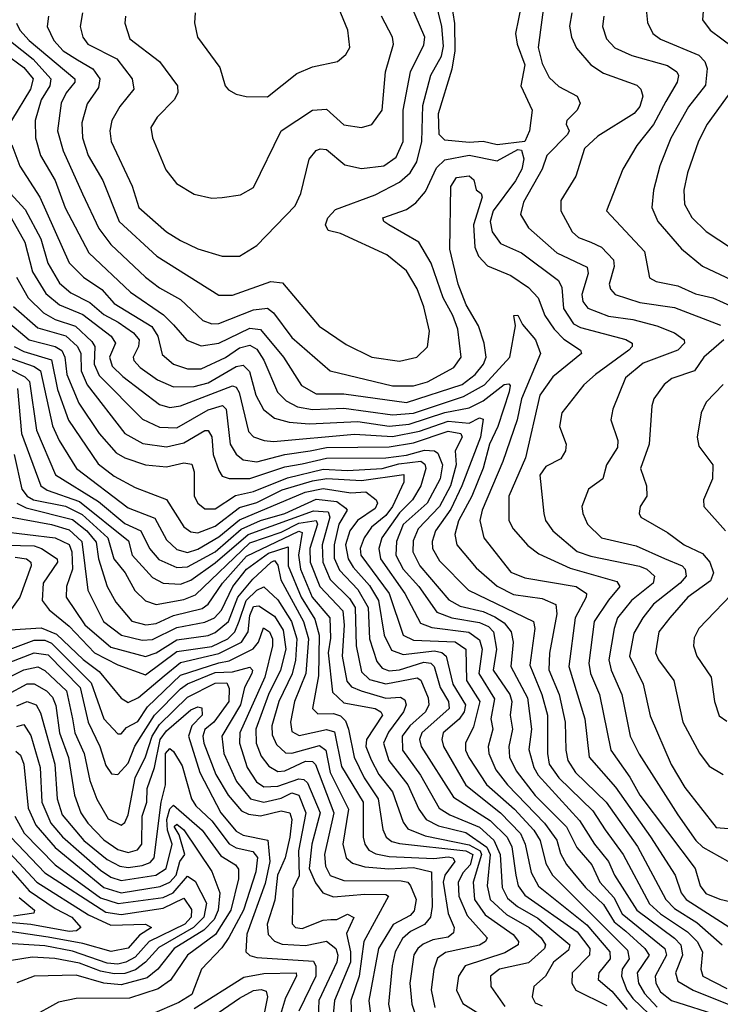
# Model space of a CAD drawing. Extents: x 1308313 to 1441400, y 959662 to 1036319.
# Tile 476 of 656: x 1405913 to 1407927, y 968734 to 971565. Entities that reach past the tile are written whole.
import ezdxf

# ---------------------------------------------------------------- set-up
doc = ezdxf.new("R2010")
doc.units = 0

msp = doc.modelspace()

# ---------------------------------------------------------------- linework, layer by layer
at = {"layer": '0CON10XD'}
for points in [[(1407434.4, 971725), (1407402.8, 971485), (1407415, 971439.2), (1407435, 971398.7), (1407462.7, 971372.7), (1407515.5, 971345.5), (1407524.1, 971325), (1407515.2, 971304.8), (1407485.6, 971275), (1407483.5, 971265), (1407491.8, 971245), (1407487.1, 971235), (1407428.1, 971175), (1407414.3, 971135), (1407360.7, 971040.7), (1407352.2, 971005), (1407375, 970966.6), (1407456.5, 970895), (1407543.7, 970853.7), (1407547.2, 970835), (1407528.8, 970775), (1407531.7, 970755), (1407545.7, 970735.7), (1407605, 970712.9), (1407675, 970703.1), (1407744.6, 970684.6), (1407795.4, 970665), (1407822.3, 970645), (1407823.3, 970635), (1407804.1, 970615), (1407705, 970577.5), (1407654.2, 970535), (1407618.1, 970445), (1407612.4, 970415), (1407632.6, 970355), (1407631.3, 970335), (1407599.7, 970285), (1407589.3, 970245), (1407547.9, 970215), (1407529.1, 970165), (1407531.2, 970145), (1407545.3, 970115), (1407585, 970075.3), (1407685, 970051.9), (1407765.8, 970015.8)], [(1406625, 971343.4), (1406709.8, 971410.2), (1406755, 971429.6), (1406826.9, 971445), (1406850, 971465), (1406861.8, 971485), (1406855.8, 971535), (1406807, 971655)], [(1405995.7, 971575), (1405992.2, 971545), (1406011, 971505), (1406038.1, 971475), (1406079.6, 971449.6), (1406123.8, 971423.8), (1406143.4, 971395), (1406140, 971370), (1406106.8, 971323.2), (1406091.5, 971268.5), (1406094.1, 971225), (1406110.3, 971175), (1406152.5, 971102.5), (1406198.8, 970985), (1406307.5, 970885), (1406485, 970773.3), (1406525, 970773.1), (1406635, 970812.1), (1406668.9, 970808.9), (1406773.8, 970683.9), (1406851.2, 970631.2), (1406925, 970595.2), (1407005, 970583), (1407054.3, 970595), (1407085.2, 970624.8), (1407090.5, 970669.5), (1407075, 970739.4), (1407055, 970791.4), (1407025, 970843.3), (1406968.6, 970888.6), (1406835, 970950), (1406799.3, 970959.3), (1406791.9, 970975), (1406798.5, 970995), (1406820.5, 971019.5), (1406935, 971061.7), (1407005, 971097.9), (1407034.9, 971125.1), (1407054.1, 971155.9), (1407068.6, 971215), (1407071.5, 971318.5), (1407094.5, 971405.5), (1407125, 971460.3), (1407130.9, 971489.1), (1407126.2, 971545), (1407107.3, 971625)], [(1406093.6, 971585), (1406086.7, 971545), (1406094.2, 971515), (1406108.9, 971495), (1406192.5, 971452.5), (1406236.3, 971395), (1406240.8, 971365), (1406200.5, 971315), (1406177.5, 971275), (1406172.5, 971245), (1406176.1, 971215), (1406236, 971086), (1406255.7, 971025), (1406335, 970955.3), (1406375, 970930.4), (1406425, 970906.4), (1406494.7, 970884.7), (1406545, 970885.5), (1406595, 970915.5), (1406705, 971030), (1406721, 971065), (1406745, 971164), (1406765, 971188.5), (1406776.2, 971193.8), (1406795, 971192), (1406847.9, 971147.9), (1406895, 971137.5), (1406960, 971145), (1406995, 971170), (1407015.2, 971215), (1407014.8, 971305), (1407036.6, 971415), (1407075, 971492.7), (1407077.9, 971515), (1407025, 971637.7)], [(1407285, 971204.8), (1407245, 971214.8), (1407205, 971211.5), (1407135, 971218.5), (1407118.7, 971235), (1407116.7, 971295), (1407156.4, 971423.6), (1407165.1, 971474.9), (1407163.8, 971553.8), (1407154.2, 971615)], [(1407878.9, 971615), (1407875.5, 971565), (1407897.9, 971535), (1407964.1, 971485)], [(1406417.9, 971585), (1406415.6, 971555.6), (1406424.4, 971515), (1406487.9, 971427.9), (1406504.1, 971375), (1406513.3, 971363.3), (1406535, 971350.5), (1406563.7, 971343.7), (1406625, 971343.4)], [(1407355, 971610), (1407338.4, 971525), (1407343, 971495), (1407364.8, 971435), (1407353.2, 971375), (1407386, 971305), (1407378.5, 971245), (1407365, 971214.5), (1407285, 971204.8)], [(1407500.4, 971585), (1407493.5, 971546.5), (1407498.6, 971515), (1407513.1, 971483.1), (1407555, 971434.8), (1407591.1, 971411.1), (1407686.4, 971376.4), (1407698.2, 971365), (1407704.2, 971345), (1407695.6, 971315), (1407678.9, 971295), (1407575, 971229.7), (1407536.8, 971195), (1407511.2, 971115), (1407468.5, 971045), (1407468.2, 971015), (1407500.9, 970955), (1407519.2, 970939.2), (1407555, 970925.6)], [(1407713.6, 971595), (1407717.3, 971557.3), (1407732.9, 971525), (1407755, 971508.8), (1407865, 971463), (1407881.9, 971445), (1407889, 971425), (1407883.7, 971376.3), (1407835.1, 971314.9), (1407784, 971224), (1407753.1, 971145), (1407734.2, 971075), (1407730.3, 971025), (1407747.2, 970985), (1407815, 970905.8), (1407875.9, 970855.9), (1407975, 970809.8)], [(1406217.5, 971575), (1406215.3, 971555), (1406229.7, 971509.7), (1406315, 971444.5), (1406366.7, 971375), (1406367.5, 971355), (1406357.3, 971335), (1406308.5, 971285), (1406290.5, 971255), (1406294.4, 971225), (1406333.3, 971133.3), (1406363.7, 971093.6), (1406415, 971063.8), (1406465, 971051.8)], [(1406465, 971051.8), (1406495, 971054), (1406548.1, 971061.9), (1406585, 971082.5), (1406664.2, 971245.8), (1406754.8, 971305.2), (1406795, 971307.9), (1406845, 971263), (1406895.4, 971254.6), (1406925, 971263.3), (1406954.8, 971305), (1406964.4, 971415), (1406987.6, 971495), (1406984.1, 971515), (1406953.4, 971575)], [(1407591.6, 971575), (1407587.6, 971545), (1407599.5, 971509.5), (1407623.9, 971483.9), (1407672.3, 971462.3), (1407775, 971432.9), (1407801.9, 971415), (1407806.2, 971405), (1407802.4, 971385), (1407770.3, 971329.7), (1407735, 971264.1), (1407686.8, 971203.2), (1407646.6, 971135), (1407600, 971015), (1407708.7, 970898.7), (1407723.2, 970823.2), (1407742.4, 970812.4), (1407805, 970800), (1407855, 970777.2), (1407905, 970765.2), (1407965, 970738.5)], [(1405903.8, 971555), (1405913.2, 971535), (1405940.3, 971505), (1406071.2, 971395), (1406071.2, 971385), (1406046.8, 971355), (1406032.7, 971325), (1406022, 971245), (1406037.7, 971187.7), (1406093.9, 971063.9), (1406140.2, 970965), (1406175, 970919.1), (1406275, 970824.8), (1406315, 970793.7), (1406375, 970760.2), (1406439.9, 970699.9), (1406465, 970690.8), (1406485, 970691.3), (1406585, 970730.4), (1406625.5, 970735.5), (1406642.6, 970722.6), (1406695, 970651), (1406805, 970555.2), (1406985, 970512.6), (1407045, 970512.1), (1407085, 970524), (1407160.8, 970565), (1407181.8, 970595), (1407172, 970675), (1407158.3, 970715), (1407130.2, 970765), (1407095.3, 970865), (1407060.4, 970925), (1406973.8, 970975), (1406959.6, 970985), (1406956.5, 970995), (1407025, 971019.7), (1407051.5, 971038.5), (1407079.1, 971070.9), (1407111, 971139), (1407135, 971161.9), (1407205, 971175.9), (1407285, 971159.5), (1407345, 971192.2), (1407355, 971189.4), (1407362.4, 971165), (1407356.5, 971135), (1407338.4, 971101.6), (1407273.6, 971015), (1407265.2, 970985), (1407271.3, 970955), (1407295, 970921.1), (1407355, 970894.8), (1407461.6, 970815), (1407471, 970795), (1407476.3, 970735), (1407505, 970690.9), (1407525, 970679.9), (1407655.4, 970645.4), (1407673.8, 970635), (1407673.4, 970625), (1407664.2, 970615), (1407567.6, 970545), (1407534.2, 970515), (1407470.8, 970435), (1407464.3, 970395), (1407483.4, 970345), (1407481.3, 970325), (1407467.9, 970302.1), (1407425, 970280.4), (1407407.7, 970255), (1407419.1, 970145), (1407424.2, 970125), (1407445.2, 970095), (1407515, 970036.2), (1407555, 970022.1), (1407694.2, 969994.2), (1407715.3, 969985), (1407737.2, 969965), (1407733.9, 969945), (1407671.2, 969895), (1407631.6, 969845), (1407621.2, 969815), (1407606.6, 969725), (1407613.4, 969695), (1407643.9, 969625), (1407667.4, 969505), (1407693.4, 969453.4), (1407805, 969278.6), (1407856.1, 969205), (1407876.3, 969186.3), (1407972.6, 969132.6)], [(1405815, 971508.5), (1405925, 971427.7), (1405951.5, 971395), (1405944.4, 971365), (1405889.2, 971275)], [(1405859.3, 971525), (1405951.5, 971451.5), (1406002.5, 971395), (1405999.7, 971375), (1405975.1, 971335), (1405957.5, 971275), (1405958.1, 971225), (1405973, 971175), (1406015, 971102.7), (1406043.8, 971023.8), (1406111.7, 970895), (1406231.5, 970781.5), (1406326.5, 970716.5), (1406355, 970688.1), (1406393.3, 970643.3), (1406435, 970626.9), (1406485, 970635.4), (1406575, 970677.8), (1406605, 970674.3), (1406671, 970595), (1406722.9, 970512.9), (1406765, 970489.3), (1406845, 970489.4), (1407025, 970464), (1407185, 970515.9), (1407221.9, 970545), (1407246.3, 970575), (1407253.4, 970595), (1407248.2, 970635), (1407232, 970685), (1407196.6, 970745), (1407172.8, 970805), (1407149.7, 970905), (1407152.5, 971085), (1407168.8, 971111.2), (1407205, 971116.1)], [(1407961.3, 971365), (1407889.1, 971265), (1407863.9, 971216.1), (1407832.5, 971125), (1407822.2, 971075), (1407824, 971035), (1407845, 970996.1), (1407886, 970956), (1407995, 970884.4)], [(1405890.6, 971205), (1405913.5, 971143.5), (1405971.5, 971055), (1406055.7, 970865.7), (1406096.2, 970825), (1406149.6, 970789.6), (1406185, 970749.4), (1406292.5, 970682.5), (1406310.6, 970655), (1406322.6, 970602.6), (1406354.9, 970574.9), (1406395, 970560.9), (1406435, 970561.5), (1406505, 970593.3), (1406545, 970621.5), (1406575, 970629.6), (1406595, 970618), (1406615, 970585.7), (1406654.5, 970494.5), (1406679.3, 970469.3), (1406711.9, 970451.9), (1406754.3, 970444.3), (1406845, 970447.7), (1406985, 970429.4), (1407045, 970433.5), (1407188.8, 970481.2), (1407248.9, 970515), (1407321.4, 970595), (1407338, 970685), (1407332.9, 970715), (1407345, 970715.7), (1407358.2, 970688.2), (1407395.6, 970645), (1407409.5, 970605), (1407355.2, 970475.2), (1407342.8, 970415), (1407302.1, 970295), (1407242.6, 970155), (1407235.5, 970125), (1407247.1, 970075), (1407325, 969976.5), (1407365, 969960), (1407512.7, 969935), (1407541.7, 969915), (1407541.6, 969905), (1407509.9, 969845), (1407491.4, 969705), (1407536.9, 969555), (1407549.5, 969445), (1407625, 969358.5), (1407725.9, 969215.9), (1407796.8, 969105), (1407814.4, 969055), (1407828.7, 969035), (1408015, 968915.3)], [(1407205, 971116.1), (1407217.9, 971105), (1407225, 971075.8), (1407239.6, 971065), (1407242, 971055), (1407217.3, 970975), (1407221.2, 970911.2), (1407231.9, 970885), (1407257.2, 970857.2), (1407325, 970829.6), (1407375.7, 970795), (1407402.8, 970765), (1407422.6, 970715), (1407449.3, 970675), (1407476.7, 970646.7), (1407525.2, 970615.2), (1407527.8, 970605), (1407445, 970538.5), (1407408, 970485), (1407366.5, 970305), (1407318.8, 970195), (1407318.6, 970125), (1407331.2, 970101.2), (1407373.1, 970053.1), (1407405, 970029.2), (1407495, 969987.9), (1407629.3, 969949.3), (1407637.5, 969935), (1407605, 969896.4), (1407563.9, 969835), (1407548.9, 969715), (1407553.8, 969685), (1407579.4, 969625), (1407611.6, 969465), (1407667.1, 969387.1), (1407695, 969335.2), (1407854, 969125), (1407868.5, 969075), (1407885, 969052.4), (1407925, 969036.2), (1407995, 969020)], [(1405875, 971077.5), (1405929.3, 971019.3), (1405973.9, 970935), (1405993.8, 970865), (1406027.1, 970807.1), (1406059.9, 970779.9), (1406115, 970752.2), (1406155, 970717.2), (1406196.6, 970695), (1406240.4, 970665), (1406256.3, 970645), (1406254.2, 970625), (1406239, 970595), (1406241.3, 970585), (1406259.6, 970565), (1406309.6, 970529.6), (1406355, 970509.4), (1406415, 970510), (1406455, 970521.4), (1406535, 970567.7), (1406555, 970571.9), (1406573.3, 970553.3), (1406591.9, 970485), (1406614, 970444), (1406645, 970419.2), (1406687.7, 970407.7), (1406745, 970403.4), (1406885, 970409.9), (1406975, 970396.5), (1407032.3, 970402.3), (1407134.6, 970435.4), (1407205, 970449.3), (1407245, 970468.8), (1407305, 970515.9), (1407318.5, 970518.5), (1407323.1, 970513.1), (1407319.4, 970495), (1407287.5, 970395), (1407263.8, 970345), (1407245.6, 970275.6), (1407212.1, 970195), (1407174.1, 970124.1), (1407163.5, 970085), (1407169, 970055), (1407225, 969989.5), (1407285, 969936.4), (1407332.3, 969912.3), (1407415, 969901.2), (1407453.8, 969883.8), (1407456.4, 969856.4), (1407436, 969744), (1407434.3, 969695.7), (1407463.7, 969625), (1407481.2, 969545), (1407482.3, 969465), (1407488.5, 969435), (1407510.8, 969400.8), (1407598.3, 969315), (1407688.3, 969188.3), (1407769.7, 969035), (1407795, 969010), (1407859.3, 968969.3), (1407932, 968905)], [(1405888.5, 970995), (1405927.8, 970925), (1405949.9, 970839.9), (1405987.8, 970777.8), (1406028, 970745), (1406095, 970717.6), (1406176.5, 970655), (1406188.4, 970635), (1406171.7, 970595), (1406179, 970569), (1406209.1, 970539), (1406315, 970459), (1406345, 970450.2), (1406375, 970454.6), (1406525, 970512.7), (1406535, 970508.7), (1406543.5, 970493.5), (1406570.7, 970380.7), (1406585.4, 970365.4), (1406615.6, 970355), (1406642.5, 970352.5), (1406875, 970373.2), (1406985, 970367.1), (1407062.2, 970382.2), (1407145, 970410.9), (1407205, 970405.1), (1407235, 970420.4), (1407245, 970416.5), (1407237.1, 970365), (1407184.2, 970225), (1407152.4, 970157.6), (1407108.5, 970095), (1407098.3, 970065), (1407099.8, 970045), (1407119.6, 970009.6), (1407202.6, 969925), (1407389.8, 969835), (1407393.6, 969815), (1407379, 969709), (1407414.2, 969625), (1407430.1, 969565), (1407429.8, 969455), (1407434.9, 969424.9), (1407462.8, 969385), (1407560.3, 969290.3), (1407595.3, 969235.3), (1407647.6, 969165), (1407722.7, 969022.7), (1407754.3, 968994.3), (1407832.6, 968942.6), (1407860.4, 968915), (1407875.2, 968885), (1407870.9, 968835), (1407876.8, 968815), (1407945, 968779.9)], [(1407555, 970925.6), (1407585, 970910.9), (1407620, 970875), (1407621.3, 970855), (1407607.1, 970805), (1407610.7, 970790.7), (1407624.7, 970775), (1407695, 970752.1), (1407795, 970737.7), (1407926.9, 970686.9)], [(1405904.4, 970825), (1405937.5, 970765), (1405981.9, 970721.9), (1406015, 970703.1), (1406073.4, 970683.4), (1406120, 970640), (1406129, 970625), (1406127.6, 970575), (1406142, 970542), (1406266.3, 970416.3), (1406315, 970393.1), (1406365, 970391.1), (1406455, 970443.4), (1406496.1, 970456.1), (1406506.1, 970445), (1406517.9, 970345), (1406535, 970316.2), (1406555, 970299.5), (1406595, 970293.9), (1406675, 970314.9), (1406747.5, 970325), (1406795, 970334.6), (1406975, 970337), (1407045, 970348.1), (1407145, 970382.2), (1407181, 970375), (1407185.2, 970365), (1407164.9, 970325), (1407167.9, 970285), (1407151.2, 970225), (1407119.5, 970165), (1407058.5, 970101.5), (1407043.6, 970066.4), (1407043, 970035), (1407063, 969995), (1407146.9, 969896.9), (1407178.6, 969878.6), (1407245, 969863.2), (1407278.4, 969848.4), (1407305, 969831.3), (1407325.8, 969805), (1407331.4, 969775), (1407324.9, 969704.9), (1407372.1, 969615), (1407383.8, 969525), (1407376.7, 969466.7), (1407390.3, 969415), (1407403, 969393), (1407522.3, 969262.3), (1407565.1, 969195), (1407605.7, 969145), (1407622.9, 969105), (1407687.1, 969005), (1407795, 968924.6), (1407813.3, 968905), (1407818, 968875), (1407798, 968825), (1407805, 968801.1), (1407848.6, 968775), (1407985, 968719.8)], [(1405895, 970740.2), (1405965, 970679), (1406045.8, 970655.8), (1406079.1, 970625), (1406089, 970605), (1406089.9, 970555), (1406107.1, 970515), (1406215.5, 970375.5), (1406266.8, 970346.8), (1406335, 970337.2), (1406385, 970348), (1406445, 970384), (1406455, 970383.8), (1406465, 970365.5), (1406469, 970315), (1406485, 970268.5), (1406495, 970252.9), (1406515.5, 970245.5), (1406575, 970246), (1406675, 970279.3), (1406725, 970288), (1406795, 970304.3), (1406965, 970305.5), (1407025, 970312.9), (1407076.9, 970326.9), (1407105, 970325.7), (1407115, 970318.4), (1407128.2, 970285), (1407121.8, 970245), (1407084.2, 970175), (1407015, 970114.1), (1406996.3, 970065), (1406994.4, 970025), (1407015, 969985.2), (1407060.1, 969935), (1407112, 969862), (1407155.4, 969845.4), (1407235, 969832.3), (1407260, 969820), (1407274.7, 969805), (1407283.9, 969755), (1407273.9, 969695), (1407321.5, 969625), (1407327.2, 969605), (1407322.5, 969565), (1407329, 969525), (1407318.5, 969475), (1407320.8, 969445), (1407339.9, 969405), (1407394.5, 969334.5), (1407485, 969244.1), (1407514.3, 969185), (1407557.5, 969135), (1407580.5, 969085), (1407621.1, 969041.1), (1407645, 968994.6), (1407767.6, 968895), (1407772, 968875), (1407739.9, 968815), (1407741.6, 968795), (1407755, 968769.8), (1407786.5, 968745), (1407925, 968701.3)], [(1405872.2, 970702.2), (1405940, 970645), (1406015.2, 970625.2), (1406034.2, 970614.2), (1406042.6, 970595), (1406048.8, 970545), (1406082.8, 970462.8), (1406141.3, 970375), (1406190.1, 970320.1), (1406215.4, 970305.4), (1406275, 970285.2), (1406335, 970279.5), (1406385, 970291.3), (1406407.4, 970287.4), (1406414.1, 970265), (1406414.4, 970195), (1406424.9, 970174.9), (1406445, 970158.8), (1406475, 970159.1), (1406533.2, 970196.8), (1406585, 970208.8), (1406682.5, 970247.5), (1406785, 970272.9), (1406855, 970268.7), (1406955, 970274.3), (1407002.3, 970287.7), (1407065.7, 970295.7), (1407077.3, 970287.3), (1407080.1, 970275), (1407065.7, 970225), (1407042.5, 970185), (1407005, 970147.1), (1406954.1, 970075), (1406944.9, 970045), (1406950.5, 970015), (1407020.1, 969915), (1407065, 969829.6), (1407097.7, 969817.7), (1407203.7, 969803.7), (1407235, 969782.5), (1407242.2, 969755), (1407232.2, 969685), (1407277.7, 969612.3), (1407267.6, 969555), (1407273.2, 969525), (1407259.2, 969475), (1407261.7, 969455), (1407281.9, 969408.1), (1407314.9, 969365), (1407421.6, 969255), (1407456.5, 969206.5), (1407467.4, 969167.4), (1407485, 969136.2), (1407539.6, 969069.6), (1407590.7, 969020.7), (1407621.7, 968971.7), (1407654.8, 968944.8), (1407710.1, 968895), (1407721.9, 968875), (1407687.8, 968825), (1407691.8, 968795), (1407708.9, 968765), (1407745.6, 968725.6)], [(1405897.6, 970625), (1405925, 970610.7), (1406005, 970587.1), (1406021.7, 970501.7), (1406053.6, 970413.6), (1406138.5, 970288.5), (1406185, 970252.3), (1406245, 970219.6), (1406335, 970185.6), (1406385, 970107.3), (1406405, 970092.7), (1406425, 970090), (1406475, 970108.4), (1406545, 970162.2), (1406595, 970177.3), (1406667.1, 970212.9), (1406755, 970238.9), (1406795.4, 970245.4), (1406895, 970240), (1407017, 970257), (1407017.2, 970235), (1406984.7, 970165), (1406965, 970139.3), (1406924.2, 970105.8), (1406903, 970075), (1406891.8, 970045), (1406893.3, 970025), (1406974.9, 969914.9), (1407015.2, 969795), (1407045, 969781.2), (1407165, 969775.8), (1407195, 969754.8), (1407197.3, 969665), (1407235.1, 969605), (1407217.8, 969532.2), (1407194.5, 969485), (1407194.2, 969465), (1407203.7, 969443.7), (1407255, 969365.8), (1407335.2, 969295.2), (1407390.5, 969235), (1407408.9, 969205), (1407425, 969138.9), (1407444.8, 969105), (1407659.7, 968889.7), (1407664.4, 968865), (1407644.4, 968835), (1407642.2, 968815), (1407657.7, 968775), (1407675, 968750.9), (1407745, 968684)], [(1407936.6, 970645), (1407878.9, 970595), (1407852, 970555), (1407786.9, 970533.1), (1407765, 970516.2), (1407736, 970475), (1407729.4, 970455), (1407721.9, 970345), (1407697.5, 970275), (1407714.8, 970225), (1407715.9, 970195), (1407696.7, 970165), (1407693.1, 970145), (1407698.1, 970135), (1407775, 970090.8), (1407823.1, 970055), (1407875, 970029.8), (1407896.2, 970005), (1407907, 969975), (1407898, 969952), (1407833.6, 969905), (1407781.3, 969845), (1407749.5, 969805), (1407740.8, 969745), (1407748.9, 969725), (1407792.9, 969665), (1407819.2, 969545), (1407866.4, 969456.4), (1407895, 969419.1), (1407935, 969395.3)], [(1405878.2, 970595), (1405955, 970567.5), (1405972.9, 970555), (1406007.2, 970397.2), (1406026.3, 970355), (1406076.6, 970275), (1406225, 970161.4), (1406301.4, 970131.4), (1406335, 970069.2), (1406365, 970041.4), (1406395, 970032.8), (1406425, 970042.4), (1406485, 970077.9), (1406545, 970127.5), (1406733.8, 970206.2), (1406785, 970217.3), (1406865, 970204.7), (1406907.8, 970207.8), (1406937.8, 970185), (1406941.5, 970175), (1406935, 970159.8), (1406884, 970125), (1406861.8, 970095), (1406849.8, 970055), (1406857.1, 970015), (1406871.1, 969991.1), (1406918.6, 969938.6), (1406943.9, 969895), (1406960.4, 969795), (1406982.1, 969752.1), (1407015, 969739.6), (1407105, 969750.5), (1407126, 969746), (1407138.9, 969735), (1407158.2, 969655), (1407194.1, 969595), (1407190.3, 969575), (1407176.3, 969553.7), (1407130, 969515), (1407125.9, 969495), (1407131.4, 969475), (1407195, 969363.8), (1407295, 969284.4), (1407352.4, 969225), (1407365.8, 969195), (1407382.8, 969112.8), (1407403.9, 969073.9), (1407542.9, 968962.9), (1407608.7, 968885), (1407609.8, 968865), (1407578, 968825), (1407575.9, 968805), (1407615, 968771.5), (1407659, 968719)], [(1405834.9, 970584.9), (1405928, 970538), (1405941.6, 970525), (1405961.1, 970385), (1406016.4, 970256.4), (1406139.4, 970179.4), (1406215, 970116.4), (1406261.6, 970095), (1406285.8, 970045), (1406313.1, 970013.1), (1406365, 969990.1), (1406395, 969992.1), (1406475, 970035.4), (1406549.5, 970100.5), (1406605, 970125.1), (1406675, 970144.8), (1406765, 970186.3), (1406825, 970179.4), (1406850.8, 970160.8), (1406854.4, 970155), (1406830.2, 970115), (1406816.5, 970055), (1406816.6, 970016.6), (1406832.4, 969982.4), (1406885, 969926.9), (1406914.9, 969875), (1406918.9, 969785), (1406939.7, 969719.7), (1406955, 969700.2), (1406975, 969692.9), (1407005, 969696.1), (1407075, 969717.4), (1407095, 969715.3), (1407104.2, 969705), (1407122, 969645), (1407145.8, 969605), (1407147.6, 969585), (1407068.7, 969515), (1407062.6, 969495), (1407066.5, 969475), (1407160.1, 969330.1), (1407265, 969263), (1407313.9, 969215), (1407327.1, 969187.1), (1407338.9, 969105), (1407345.9, 969075), (1407365, 969048), (1407515, 968942.1), (1407552.1, 968895), (1407550.3, 968875), (1407500.7, 968825), (1407500.2, 968795), (1407511.1, 968775), (1407600.9, 968730.9)], [(1407935, 970516.2), (1407886.2, 970465), (1407871.8, 970435), (1407860, 970365), (1407865, 970339.2), (1407905.6, 970285), (1407904.4, 970245), (1407878.2, 970185), (1407879.6, 970165), (1407941.5, 970095)], [(1405906.5, 970505), (1405918, 970375), (1405973.9, 970225), (1405992.3, 970212.3), (1406085, 970180.1), (1406226.2, 970066.2), (1406236.4, 970025), (1406295, 969961.3), (1406325, 969944.8), (1406375, 969942.4), (1406405, 969953.4), (1406475, 970003), (1406570.1, 970085), (1406757.5, 970152.5), (1406799.9, 970149.8), (1406804.4, 970135), (1406782.4, 970055), (1406784.7, 970005), (1406805.7, 969955.7), (1406860.7, 969900.7), (1406877.2, 969875), (1406880.1, 969765), (1406895, 969690.3), (1406918.1, 969668.1), (1406965, 969655.8), (1407055, 969673.2), (1407066, 969666), (1407086.7, 969615), (1407088.7, 969595), (1407079.2, 969575), (1407034.4, 969535), (1407012.3, 969505), (1407013.3, 969465), (1407065, 969393.4), (1407118.5, 969298.5), (1407149.1, 969279), (1407235, 969243.6), (1407275.6, 969205.6), (1407293.9, 969165), (1407300, 969070), (1407315, 969039.5), (1407343.5, 969015), (1407402, 968982), (1407494.5, 968905), (1407490.1, 968889.9), (1407447.4, 968855), (1407424.7, 968815), (1407391.1, 968785), (1407386, 968756), (1407395, 968738.1), (1407415, 968729.3)], [(1405897.5, 970315), (1405919.2, 970215), (1405934.9, 970195), (1405952.5, 970185), (1406045, 970166.5), (1406092.7, 970142.7), (1406166.7, 970075), (1406183.9, 970015), (1406216.2, 969975), (1406244.2, 969924.2), (1406275, 969893.9), (1406305, 969883.5), (1406385, 969898.4), (1406418.2, 969911.8), (1406575, 970060.9), (1406665, 970091.9), (1406715, 970117.3), (1406765.1, 970125.1), (1406768.7, 970115), (1406747.1, 970045), (1406747.8, 970005), (1406775.4, 969935), (1406841.4, 969865), (1406845.4, 969824.6), (1406840.3, 969735), (1406853.6, 969663.6), (1406866.7, 969646.7), (1406894.1, 969635), (1406965, 969614.7), (1407007.1, 969617.1), (1407020.4, 969609.6), (1407023.5, 969595), (1407016.2, 969575), (1406973.1, 969516.9), (1406958.5, 969485), (1406974.1, 969435), (1407028.4, 969365), (1407059.9, 969295), (1407081.5, 969265), (1407116.8, 969246.8), (1407195, 969227.9), (1407255.8, 969185.8), (1407265.6, 969165), (1407256.7, 969075), (1407265.6, 969035), (1407312.3, 968992.3), (1407377.2, 968955), (1407411.7, 968925), (1407424.2, 968905), (1407421, 968895), (1407375, 968853.7), (1407292.3, 968835), (1407265.9, 968815), (1407267.6, 968785), (1407307.7, 968727.7)], [(1405904.5, 970174.5), (1405931.6, 970161.6), (1406065, 970128), (1406106.1, 970095), (1406132.6, 970062.6), (1406139.5, 970015), (1406164.8, 969935), (1406189.9, 969889.9), (1406235, 969835.6), (1406275.4, 969825.4), (1406305, 969829.2), (1406355, 969852.2), (1406438, 969872), (1406455.1, 969885), (1406495.9, 969945), (1406565, 970022.7), (1406715, 970094.1), (1406725, 970090.8), (1406714.3, 970025), (1406719.7, 969985), (1406753.9, 969905), (1406804.2, 969845), (1406806.7, 969786.7), (1406799.3, 969745), (1406811.8, 969631.8), (1406845, 969600.8), (1406934.6, 969585), (1406951.5, 969575), (1406955.5, 969565), (1406909.6, 969495), (1406908, 969475), (1406923.4, 969436.6), (1406945, 969394.4), (1406984.6, 969345), (1407015, 969257.7), (1407028.9, 969238.9), (1407078.4, 969218.4), (1407205, 969192.5), (1407236.4, 969175), (1407240.3, 969165), (1407216.3, 969085), (1407220.4, 969035), (1407251.2, 968991.2), (1407331.4, 968935), (1407346.6, 968915), (1407345.3, 968905), (1407307.7, 968882.3), (1407193.2, 968845), (1407174.3, 968815), (1407168.7, 968775), (1407186.6, 968736.6), (1407248.1, 968698.1)], [(1405885, 970136), (1406005, 970113.8), (1406055, 970098.2), (1406092, 970065), (1406108.8, 969925), (1406154.2, 969835), (1406205.7, 969795.7), (1406265, 969780.6), (1406295, 969782.9), (1406365, 969817.9), (1406445, 969832.5), (1406472.6, 969845), (1406493.1, 969866.9), (1406525.3, 969935), (1406565, 969985.3), (1406628.5, 970031.5), (1406685, 970049.2), (1406684.8, 969995), (1406722, 969905), (1406761.8, 969841.8), (1406773.8, 969795), (1406771.9, 969678.1), (1406754.9, 969584.9), (1406769.6, 969569.6), (1406815, 969570.5), (1406835, 969563.6), (1406849.3, 969549.3), (1406858.5, 969525), (1406874.3, 969444.3), (1406903.3, 969385), (1406942.9, 969325), (1406956.5, 969236.5), (1406966, 969215), (1406982.5, 969202.5), (1407005, 969196), (1407195, 969175.5), (1407215.1, 969165), (1407207.4, 969135), (1407187.2, 969112.8), (1407173, 969085), (1407175.1, 969045), (1407199.5, 968989.5), (1407256.4, 968925), (1407252.1, 968915), (1407235, 968903.7), (1407136.6, 968883.4), (1407113.6, 968866.4), (1407103.2, 968835), (1407095.8, 968775.8), (1407106, 968725)], [(1405855, 970094.9), (1406015, 970075.5), (1406055.8, 970055.8), (1406063, 970035), (1406065.3, 969985), (1406047.3, 969935), (1406047.1, 969905), (1406100.4, 969825), (1406175, 969761.4), (1406275, 969733.9), (1406305, 969744.3), (1406365, 969782), (1406455, 969794.7), (1406475, 969802.9), (1406513.7, 969835), (1406539.8, 969905), (1406583.3, 969956.7), (1406635.8, 970005), (1406645, 970009.7), (1406655, 969996.8), (1406663.6, 969955), (1406728.8, 969835), (1406743.2, 969785), (1406735.2, 969684.8), (1406702.7, 969605), (1406691.8, 969545), (1406695, 969518.9), (1406716.7, 969506.7), (1406795, 969524.7), (1406817.8, 969517.7), (1406837.6, 969417.6), (1406900.4, 969315), (1406900.3, 969215), (1406904.6, 969194.6), (1406917, 969177), (1406936.7, 969166.8), (1406975, 969159.5), (1407103.3, 969153.3), (1407145, 969158), (1407158, 969155), (1407163.4, 969145), (1407135, 969105.1), (1407130.1, 969085), (1407144.9, 968995), (1407161.3, 968955), (1407160.1, 968939.9), (1407145, 968927.1), (1407100.5, 968919.5), (1407072.8, 968907.2), (1407056.9, 968895), (1407045.9, 968875.9), (1407034.6, 968795), (1407040, 968735), (1407048.8, 968708.8)], [(1405835, 970055.4), (1405955, 970051.9), (1405975.5, 970045), (1406020.6, 970015), (1406022, 970005), (1405981, 969945), (1405977.8, 969895), (1405997.9, 969867.9), (1406055, 969821.2), (1406128.4, 969745), (1406195, 969709.9), (1406275, 969681.6), (1406365, 969748.1), (1406465, 969763), (1406511.6, 969785), (1406531.2, 969805), (1406544.1, 969835.9), (1406563.8, 969895), (1406595, 969924.5), (1406615, 969934.1), (1406655, 969897.1), (1406694.7, 969835), (1406709.9, 969785), (1406706, 969724), (1406696.2, 969683.8), (1406657.5, 969605), (1406637.4, 969535), (1406638.9, 969508.9), (1406650.9, 969480.9), (1406676.9, 969456.9), (1406695, 969456.5), (1406775, 969477.8), (1406793.2, 969465), (1406805, 969401), (1406858.4, 969295), (1406842.2, 969195), (1406851.5, 969155), (1406869.8, 969139.8), (1406905, 969129.2), (1406973.6, 969123.6), (1407045, 969127.9), (1407097, 969115), (1407098.4, 969015), (1407093.4, 968985), (1407076.1, 968963.9), (1407036.2, 968943.8), (1407013.3, 968923.3), (1406991.8, 968885), (1406983.2, 968845), (1406972.8, 968735), (1406981, 968695)], [(1405900.1, 970020.1), (1405932.5, 970015), (1405945.2, 970005), (1405946.5, 969995), (1405914, 969905), (1405864.2, 969835)], [(1407765.8, 970015.8), (1407817.1, 969995), (1407826.1, 969985), (1407828.4, 969965), (1407811.6, 969945), (1407734.8, 969885), (1407704, 969845), (1407678.6, 969801.4), (1407666.1, 969735), (1407705.2, 969655), (1407725, 969563.3), (1407785, 969423.8), (1407825, 969357.5), (1407915, 969242), (1407950.6, 969239.4)], [(1407980.9, 969935), (1407865.4, 969815), (1407851.8, 969788.2), (1407849.5, 969765), (1407858.8, 969735), (1407900.8, 969675), (1407910.4, 969605), (1407923.3, 969563.3), (1407945, 969548.1)], [(1405885, 969810.4), (1405975, 969816.1), (1406018.7, 969798.7), (1406095.8, 969725.8), (1406141.4, 969691.4), (1406204.6, 969614.6), (1406225, 969602.3), (1406255, 969616.5), (1406328.8, 969678.8), (1406375, 969717.2), (1406485, 969742.5), (1406550.3, 969775), (1406570.1, 969805), (1406575, 969851.8), (1406585, 969877.9), (1406600, 969880), (1406645, 969849.6), (1406670.3, 969810.3), (1406677.9, 969755), (1406663, 969695), (1406628.5, 969625), (1406591.8, 969525), (1406592.9, 969485), (1406607.3, 969447.3), (1406628.7, 969418.7), (1406655, 969403.1), (1406675, 969405.8), (1406735, 969433.4), (1406755, 969432.7), (1406763.6, 969423.6), (1406816.4, 969285), (1406789.1, 969165), (1406791.7, 969131.7), (1406805, 969104.8), (1406845, 969089.8), (1407009.4, 969089.4), (1407028.2, 969085), (1407036.5, 969075), (1407052.3, 969035), (1407047.3, 969002.7), (1407035, 968989.7), (1406986.1, 968963.9), (1406944.4, 968895), (1406917, 968745), (1406925.1, 968675.1)], [(1405854, 969744), (1405955, 969780.9), (1405985, 969781.2), (1406005, 969772.2), (1406118.6, 969658.6), (1406154.6, 969555), (1406195, 969511.3), (1406205, 969512.1), (1406220.4, 969529.6), (1406252.9, 969547.1), (1406280.7, 969589.3), (1406375, 969680.5), (1406485, 969715.5), (1406515, 969721.7), (1406583.9, 969756.1), (1406599.2, 969775), (1406613.9, 969816.1), (1406630.8, 969805), (1406639.7, 969785), (1406640.1, 969765), (1406617.8, 969675), (1406546, 969515), (1406544.9, 969484.9), (1406566.5, 969415), (1406593.9, 969373.9), (1406615, 969359.5), (1406655, 969361.7), (1406715, 969382.3), (1406730.2, 969380.2), (1406740.5, 969370.5), (1406776.7, 969285), (1406752.9, 969195), (1406745.1, 969125), (1406763.5, 969083.5), (1406784.6, 969054.6), (1406815, 969042.8), (1406905, 969050.5), (1406965, 969050.2), (1406973.3, 969045), (1406902.5, 968915), (1406888.4, 968815), (1406864.9, 968744.9), (1406867.8, 968675)], [(1405883.1, 969716.9), (1405955, 969744.4), (1405995, 969738.9), (1406086.9, 969645), (1406110, 969545), (1406143.4, 969475), (1406160.9, 969420.9), (1406176.6, 969396.6), (1406195, 969395.3), (1406225, 969427.1), (1406244, 969476), (1406300.5, 969565), (1406375, 969641.4), (1406395, 969655.1), (1406475, 969687.7), (1406525, 969690.2), (1406575, 969703.8), (1406582.1, 969695), (1406580.7, 969685), (1406559.6, 969645), (1406548.1, 969595), (1406494.1, 969505), (1406499.9, 969455), (1406535.8, 969375), (1406576, 969325), (1406615, 969315.3), (1406665, 969326.4), (1406695, 969342.3), (1406715.6, 969335), (1406735.1, 969285), (1406714.6, 969175), (1406716.5, 969103.5), (1406698.4, 969065), (1406695.8, 968965.8), (1406705.7, 968955), (1406725, 968952.1), (1406785, 968975.8), (1406807.7, 968977.7), (1406825, 968977.6), (1406855, 968993.5), (1406873.3, 968983.3), (1406852, 968938), (1406864.1, 968885), (1406863.4, 968855), (1406818.1, 968745), (1406814.5, 968705)], [(1405875, 969670.4), (1405925, 969696.1), (1405965, 969704.4), (1405985, 969694), (1406047.3, 969635), (1406065.3, 969555.3), (1406072, 969515), (1406098.2, 969455), (1406115, 969377.5), (1406135, 969323.8), (1406167.8, 969267.8), (1406205, 969249.2), (1406215, 969256.7), (1406225, 969278.8), (1406245.1, 969385), (1406275, 969445.7), (1406293.6, 969505), (1406315, 969538.7), (1406395, 969616.9), (1406475, 969657), (1406508.1, 969658.1), (1406515, 969642), (1406514.3, 969605), (1406471, 969545), (1406445, 969523.9), (1406439.6, 969505), (1406442.6, 969485), (1406477.2, 969395), (1406512.6, 969335), (1406550.7, 969290.7), (1406570.6, 969280.6), (1406605, 969276.1), (1406665, 969290.7), (1406689.7, 969285), (1406695.3, 969265), (1406689.5, 969215), (1406676.4, 969155), (1406662.3, 969125), (1406653.8, 969105), (1406646.3, 969033.7), (1406624.2, 968965), (1406627.2, 968935), (1406645.7, 968915.7), (1406667.3, 968907.3), (1406735, 968903.5), (1406795, 968915.8), (1406822, 968895), (1406827.4, 968875), (1406824.4, 968855), (1406772.7, 968745), (1406769.2, 968645)], [(1405877.9, 969625), (1405935, 969656), (1405955, 969655.9), (1405989.8, 969635), (1406007, 969616.9), (1406017.2, 969592.8), (1406028, 969515), (1406053.6, 969443.6), (1406070.9, 969335), (1406089.3, 969285), (1406108.9, 969255), (1406155, 969206.6), (1406195, 969179.4), (1406225, 969170.6), (1406252.1, 969177.9), (1406263.8, 969195), (1406265.1, 969275), (1406278.3, 969315), (1406279.4, 969355), (1406300.3, 969415), (1406316.5, 969495), (1406335, 969520.4), (1406405, 969580.4), (1406425, 969589), (1406436.2, 969586.2), (1406437.1, 969565), (1406408.2, 969535), (1406398.7, 969505), (1406430.7, 969400.7), (1406491.1, 969285), (1406535, 969232.3), (1406555, 969220.9), (1406626, 969206), (1406632.3, 969145), (1406618.2, 969081.8), (1406566.2, 968936.2), (1406563.2, 968885), (1406574.3, 968874.3), (1406595, 968869), (1406757.7, 968857.7), (1406764.1, 968844.1), (1406763.8, 968815), (1406715.3, 968714.7)], [(1405905, 969592.2), (1405935, 969604.8), (1405960.6, 969595), (1405972.6, 969572.6), (1406014, 969425), (1406020.9, 969325), (1406035, 969278.9), (1406097.9, 969205), (1406165, 969150.8), (1406201.2, 969131.2), (1406225, 969127.5), (1406265, 969133.2), (1406288.1, 969141.9), (1406300, 969155), (1406319.7, 969315), (1406331.9, 969365), (1406332.2, 969455), (1406345, 969469.8), (1406355, 969461.1), (1406380.2, 969420.2), (1406407, 969325), (1406419.2, 969305), (1406465, 969261.4), (1406515, 969195.1), (1406535, 969184.3), (1406583.3, 969173.3), (1406596.4, 969156.4), (1406591.4, 969115), (1406556.1, 969005), (1406514.1, 968925.9), (1406493.9, 968896.1), (1406435.7, 968835), (1406407.7, 968762.3), (1406370.8, 968739.1), (1406295, 968706.8)], [(1405905, 969532.8), (1405925, 969538.3), (1405945, 969506.7), (1405971.7, 969415), (1405977.1, 969315), (1406002.7, 969255), (1406035.7, 969215.7), (1406145, 969119.9), (1406175, 969100.1), (1406205, 969090), (1406304.8, 969105.2), (1406334.1, 969125), (1406351.4, 969195), (1406338.2, 969235), (1406335.6, 969265), (1406345, 969296), (1406355, 969306.2), (1406437.2, 969235), (1406490.8, 969160.9), (1406533.3, 969135), (1406542.2, 969122.2), (1406542.2, 969095), (1406520.3, 969005), (1406476, 968935), (1406395, 968875.8), (1406346.6, 968803.4), (1406311.1, 968778.9), (1406228.5, 968751.5), (1406075, 968751.1), (1406025, 968740), (1405945, 968696.4)], [(1405902.2, 969462.2), (1405915, 969450.8), (1405925.1, 969425), (1405937.9, 969297.9), (1405959.5, 969249.5), (1406015, 969185.1), (1406155, 969070.4), (1406205.1, 969054.9), (1406317, 969073), (1406345, 969084.9), (1406363.3, 969105), (1406372.9, 969145), (1406388, 969165), (1406371.4, 969221.4), (1406357, 969245), (1406365, 969252.4), (1406385, 969235.6), (1406465, 969115.7), (1406487.9, 969055), (1406483.7, 969005), (1406472.2, 968977.8), (1406442.8, 968947.2), (1406357.2, 968895), (1406310.4, 968835), (1406279.4, 968810.6), (1406205, 968789.8), (1406154.6, 968794.6), (1406075, 968817.6), (1405955.2, 968814.8), (1405905, 968796.2)], [(1405899, 969275), (1405925.8, 969225.8), (1406015.3, 969135.3), (1406145, 969039.9), (1406196.3, 969023.7), (1406325, 969041.5), (1406354.5, 969055), (1406395, 969102.5), (1406417.7, 969087.7), (1406449.7, 969025), (1406442.1, 968985), (1406412.3, 968955), (1406312.9, 968897.1), (1406275.1, 968855), (1406246.4, 968833.6), (1406215, 968822.8), (1406185, 968821.5), (1406145, 968829.5), (1406085, 968852), (1406013.8, 968866.2), (1405949.2, 968869.2), (1405860, 968855)], [(1405819, 969239), (1405962.8, 969085), (1406111, 968991), (1406175, 968961.5), (1406275, 968964.1), (1406291.7, 968955), (1406257.2, 968932.8), (1406225, 968895.8), (1406176.2, 968886.2), (1406095, 968908.9), (1405995, 968927.2), (1405825, 968952.4)], [(1405887.3, 969215), (1405985, 969112), (1406161.1, 968998.9), (1406205, 968992.3), (1406325, 969010.6), (1406385, 969038.9), (1406406.5, 969006.5), (1406406.3, 968985), (1406387.6, 968965), (1406285.6, 968915), (1406245, 968869.9), (1406218.6, 968855), (1406195, 968849.1), (1406165, 968852.3), (1406065, 968886.8), (1405985, 968902.6), (1405815, 968912.7)], [(1405879.8, 969129.8), (1405940.6, 969060.6), (1406015, 969010), (1406063.3, 968985), (1406089.3, 968955), (1406076.2, 968945), (1406055, 968943), (1405945, 968964), (1405785, 968977.5)], [(1405911.4, 969041.4), (1405955.6, 969005), (1405954.1, 968995.9), (1405895, 968987.1)], [(1406415, 968721.7), (1406557.7, 968812.3), (1406615, 968823), (1406707.6, 968825), (1406708.9, 968815), (1406676.8, 968753.2), (1406663, 968705)], [(1406403.8, 968655), (1406545, 968751.7), (1406585, 968773.4), (1406606.9, 968776.9), (1406621.9, 968771.9), (1406625.2, 968755.2), (1406601.3, 968635)]]:
    msp.add_lwpolyline(points, dxfattribs=at)

doc.saveas('drawing.dxf')
